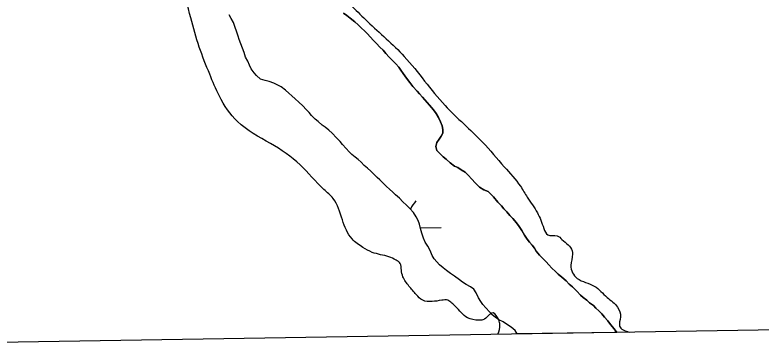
# Model space of a CAD drawing. Extents: x 3855477 to 3893699, y 299188 to 325115.
# Drawn here: x 3889003 to 3889645, y 305089 to 305375 of the extents above; entities that cross this region are included whole.
import ezdxf

# ---------------------------------------------------------------- set-up
doc = ezdxf.new("R2010")
doc.units = 0
for name, color, linetype in [('V-GRID-FRAM', 7, 'Continuous'), ('V-RIVR-EDGE', 7, 'Continuous'), ('V-TOPO-SHOR', 7, 'Continuous'), ('V-WETL-SWMP', 7, 'Continuous')]:
    doc.layers.add(name, color=color, linetype=linetype)

msp = doc.modelspace()

# ---------------------------------------------------------------- linework, layer by layer
at = {"layer": 'V-GRID-FRAM'}
msp.add_lwpolyline([(3859445.33, 322796.98), (3891292.64, 323315.82), (3891596.75, 305135.92), (3859733.58, 304616.82), (3859445.33, 322796.98)], dxfattribs=at)
at = {"layer": 'V-RIVR-EDGE'}
for points in [[(3889441.25, 305609.54), (3889463.11, 305580.94), (3889475.62, 305573.25), (3889483.97, 305568.35), (3889497.5, 305553), (3889512.78, 305535.56), (3889524.58, 305520.91), (3889530.13, 305513.59), (3889536.71, 305502.08), (3889548.52, 305490.57), (3889563.11, 305479.39), (3889573.88, 305471.01), (3889596.48, 305458.08), (3889603.43, 305452.49), (3889615.93, 305442.36), (3889632.94, 305423.87), (3889640.92, 305410.97), (3889647.17, 305403.65), (3889654.12, 305398.76), (3889662.8, 305391.77), (3889680.17, 305375.72), (3889688.85, 305368.04), (3889705.17, 305350.94), (3889721.14, 305335.58), (3889733.29, 305321.98), (3889752.74, 305303.48), (3889761.78, 305296.84), (3889771.51, 305293.34), (3889779.5, 305285.31), (3889788.18, 305276.24), (3889796.85, 305263.69), (3889801.7, 305254.62), (3889810.38, 305245.2), (3889820.8, 305236.82), (3889829.5, 305233.67), (3889838.88, 305224.6), (3889848.25, 305216.22), (3889850.68, 305209.95), (3889850.66, 305201.94), (3889853.43, 305196.36), (3889858.98, 305190.08), (3889865.93, 305186.93), (3889873.58, 305183.09), (3889878.1, 305179.25), (3889881.57, 305175.06), (3889883.28, 305164.26), (3889884.29, 305148.6), (3889885.32, 305141.98), (3889888.44, 305136.4), (3889893.65, 305132.91), (3889896.78, 305132.9), (3889901.66, 305132.89), (3889906.19, 305136.01), (3889910.03, 305139.48), (3889910.73, 305142.96), (3889910.4, 305150.97), (3889911.8, 305151.66), (3889915.97, 305151.3), (3889921.87, 305143.63), (3889931.25, 305135.95), (3889941.34, 305131.75), (3889945.5, 305127.91), (3889949.67, 305121.28), (3889953.82, 305111.53), (3889954.75, 305109.17)], [(3889418.77, 305100.43), (3889420.52, 305108.67), (3889419.48, 305112.85), (3889414.63, 305118.78), (3889405.91, 305112.88), (3889402.43, 305112.54), (3889392.68, 305114.65), (3889382.27, 305124.43), (3889379.14, 305127.22), (3889375.66, 305129.67), (3889370.44, 305129.68), (3889362.09, 305128.65), (3889354.08, 305129.72), (3889348.53, 305134.61), (3889342.28, 305141.93), (3889337.08, 305149.95), (3889335.7, 305155.52), (3889334.67, 305161.44), (3889331.19, 305164.24), (3889324.93, 305167.04), (3889310.67, 305170.9), (3889302.68, 305175.1), (3889293.3, 305182.43), (3889284.98, 305198.81), (3889277.02, 305217.28), (3889269.03, 305224.96), (3889248.55, 305246.25), (3889223.18, 305264.41), (3889194.68, 305283.28), (3889179.07, 305305.25), (3889170.77, 305324.06), (3889161.77, 305347.41), (3889154.52, 305372.49), (3889146.94, 305403.84), (3889145.24, 305420.55), (3889144.57, 305428.56), (3889141.79, 305433.44), (3889136.93, 305436.93), (3889123.36, 305439.4), (3889113.28, 305444.3), (3889098.33, 305453.39), (3889087.92, 305464.56), (3889083.4, 305469.09), (3889078.19, 305471.54), (3889074.01, 305471.55), (3889067.05, 305472.96), (3889064.28, 305476.8), (3889054.21, 305490.05), (3889039.31, 305514.8), (3889029.97, 305540.58), (3889025.15, 305562.53), (3889025.17, 305569.14), (3889029.36, 305576.44), (3889040.86, 305580.94), (3889049.57, 305581.26), (3889060.7, 305579.5), (3889077.39, 305573.19), (3889105.2, 305556.41), (3889121.18, 305543.14)], [(3889121.18, 305543.14), (3889128.82, 305534.42), (3889136.45, 305522.57), (3889142.33, 305509.67), (3889144.39, 305498.18), (3889146.44, 305483.21), (3889147.82, 305476.24), (3889149.88, 305466.84), (3889153.69, 305458.13), (3889159.6, 305453.24), (3889167.59, 305449.74), (3889183.26, 305450.05), (3889194.05, 305448.28), (3889204.48, 305444.08), (3889219.08, 305435.69), (3889227.42, 305430.44), (3889231.94, 305429.74), (3889239.95, 305427.63), (3889247.6, 305427.61), (3889255.25, 305424.46), (3889259.06, 305416.79), (3889279.9, 305394.46), (3889306.64, 305369.33), (3889338.24, 305339.32), (3889373.29, 305297.11), (3889405.59, 305265.7), (3889424.33, 305244.42), (3889438.22, 305227.68), (3889444.11, 305218.26), (3889452.78, 305205.01), (3889458.32, 305191.42), (3889461.79, 305185.84), (3889469.79, 305185.13), (3889473.96, 305181.99), (3889482.64, 305172.22), (3889482.98, 305169.43), (3889481.56, 305159.69), (3889482.94, 305153.42), (3889487.1, 305148.54), (3889501.71, 305141.89), (3889512.82, 305132.11), (3889521.85, 305123.73), (3889524.27, 305115.37), (3889523.55, 305107.37), (3889531.81, 305102.28)]]:
    msp.add_spline(points, degree=3, dxfattribs=at)
at = {"layer": 'V-TOPO-SHOR'}
for points in [[(3889503.2, 305122.77), (3889501.14, 305125.15), (3889497.77, 305127.56), (3889495.44, 305129.68), (3889492.33, 305132.08), (3889490.01, 305134.21), (3889486.65, 305137.39), (3889483.03, 305141.11), (3889480.19, 305143.51), (3889477.61, 305146.42), (3889473.72, 305149.61), (3889470.62, 305152.28), (3889468.29, 305154.4), (3889465.19, 305157.32), (3889462.61, 305160.24), (3889460.29, 305162.63), (3889457.19, 305165.81), (3889454.61, 305168.47), (3889451.78, 305171.91), (3889450.24, 305174.54), (3889448.18, 305176.93), (3889445.86, 305179.58), (3889444.06, 305182.22), (3889441.76, 305185.66), (3889439.46, 305189.62), (3889437.15, 305193.05), (3889434.83, 305196.23), (3889431.74, 305199.93), (3889429.16, 305202.59), (3889426.58, 305205.76), (3889424, 305208.41), (3889421.94, 305210.8), (3889418.85, 305213.98), (3889414.98, 305218.49), (3889412.66, 305220.88), (3889410.33, 305223.26), (3889406.69, 305224.62), (3889403.05, 305227.03), (3889399.44, 305230.48), (3889396.08, 305234.19), (3889393.5, 305236.85), (3889390.66, 305239.77), (3889387.29, 305241.91), (3889384.17, 305243.78), (3889381.31, 305245.13), (3889377.68, 305247.8), (3889374.32, 305250.98), (3889371.74, 305253.11), (3889368.63, 305256.04), (3889366.31, 305258.42), (3889365.31, 305261.84), (3889366.14, 305265.23), (3889368.27, 305268.09), (3889369.88, 305270.68), (3889371.49, 305273.28), (3889371.53, 305276.42), (3889370.79, 305279.57), (3889369.53, 305283.25), (3889367.75, 305286.94), (3889365.7, 305290.37), (3889363.39, 305293.55), (3889360.04, 305297.52), (3889355.91, 305302.03), (3889353.85, 305304.41), (3889351.27, 305307.06), (3889349.21, 305309.45), (3889345.6, 305313.42), (3889343.03, 305316.86), (3889340.2, 305320.57), (3889337.37, 305324.53), (3889335.32, 305327.44), (3889333.52, 305330.09), (3889330.94, 305333), (3889328.36, 305335.65), (3889325.26, 305338.84), (3889322.43, 305341.75), (3889320.11, 305344.67), (3889317.27, 305347.33), (3889314.43, 305350.5), (3889311.59, 305353.16), (3889308.75, 305356.08), (3889306.43, 305358.73), (3889303.84, 305361.38), (3889301.26, 305363.77), (3889298.42, 305366.43), (3889295.57, 305369.09), (3889291.69, 305372.28), (3889288.84, 305374.42), (3889285.99, 305376.55)], [(3889521.3, 305102.1), (3889518.93, 305105.27), (3889515.58, 305108.99), (3889513.52, 305111.89), (3889510.43, 305115.08), (3889508.11, 305117.99), (3889505.53, 305120.64), (3889503.2, 305122.77)]]:
    msp.add_lwpolyline(points, dxfattribs=at)
at = {"layer": 'V-WETL-SWMP'}
for p, q in [((3889189.32, 305371.86), (3889187.53, 305375.02)), ((3889285.99, 305376.55), (3889288.84, 305374.42)), ((3889288.84, 305374.42), (3889291.69, 305372.28)), ((3889291.69, 305372.28), (3889295.57, 305369.09)), ((3889191.11, 305368.43), (3889189.32, 305371.86)), ((3889192.37, 305365.01), (3889191.11, 305368.43)), ((3889295.57, 305369.09), (3889298.42, 305366.43)), ((3889298.42, 305366.43), (3889301.26, 305363.78)), ((3889194.14, 305360.27), (3889192.37, 305365.01)), ((3889195.14, 305356.85), (3889194.14, 305360.27)), ((3889301.26, 305363.78), (3889303.85, 305361.38)), ((3889303.85, 305361.38), (3889306.43, 305358.73)), ((3889196.14, 305353.96), (3889195.14, 305356.85)), ((3889197.66, 305350.27), (3889196.14, 305353.96)), ((3889306.43, 305358.73), (3889308.75, 305356.08)), ((3889308.75, 305356.08), (3889311.59, 305353.16)), ((3889311.59, 305353.16), (3889314.43, 305350.5)), ((3889198.92, 305346.33), (3889197.66, 305350.27)), ((3889314.43, 305350.5), (3889317.27, 305347.32)), ((3889317.27, 305347.32), (3889320.11, 305344.67)), ((3889200.44, 305342.64), (3889198.92, 305346.33)), ((3889201.69, 305338.7), (3889200.44, 305342.64)), ((3889320.11, 305344.67), (3889322.43, 305341.76)), ((3889322.43, 305341.76), (3889325.26, 305338.84)), ((3889203.48, 305335.27), (3889201.69, 305338.7)), ((3889205, 305331.85), (3889203.48, 305335.27)), ((3889325.26, 305338.84), (3889328.36, 305335.65)), ((3889328.36, 305335.65), (3889330.94, 305333)), ((3889206.53, 305328.68), (3889205, 305331.85)), ((3889209.1, 305325.25), (3889206.53, 305328.68)), ((3889330.94, 305333), (3889333.52, 305330.08)), ((3889333.52, 305330.08), (3889335.32, 305327.44)), ((3889335.32, 305327.44), (3889337.37, 305324.53)), ((3889211.16, 305322.86), (3889209.1, 305325.25)), ((3889214.53, 305319.94), (3889211.16, 305322.86)), ((3889337.37, 305324.53), (3889340.2, 305320.57)), ((3889218.44, 305318.57), (3889214.53, 305319.94)), ((3889221.83, 305317.74), (3889218.44, 305318.57)), ((3889226, 305316.38), (3889221.83, 305317.74)), ((3889228.86, 305315.03), (3889226, 305316.38)), ((3889232.24, 305313.15), (3889228.86, 305315.03)), ((3889340.2, 305320.57), (3889343.03, 305316.86)), ((3889343.03, 305316.86), (3889345.6, 305313.43)), ((3889235.86, 305310.48), (3889232.24, 305313.15)), ((3889238.97, 305307.82), (3889235.86, 305310.48)), ((3889345.6, 305313.43), (3889349.21, 305309.45)), ((3889349.21, 305309.45), (3889351.27, 305307.06)), ((3889241.55, 305305.43), (3889238.97, 305307.82)), ((3889244.4, 305302.77), (3889241.55, 305305.43)), ((3889247.5, 305300.11), (3889244.4, 305302.77)), ((3889351.27, 305307.06), (3889353.85, 305304.41)), ((3889353.85, 305304.41), (3889355.91, 305302.03)), ((3889355.91, 305302.03), (3889360.04, 305297.52)), ((3889250.86, 305296.92), (3889247.5, 305300.11)), ((3889253.7, 305293.74), (3889250.86, 305296.92)), ((3889360.04, 305297.52), (3889363.39, 305293.55)), ((3889256.28, 305291.09), (3889253.7, 305293.74)), ((3889258.34, 305288.44), (3889256.28, 305291.09)), ((3889363.39, 305293.55), (3889365.7, 305290.37)), ((3889365.7, 305290.37), (3889367.75, 305286.94)), ((3889261.44, 305285.52), (3889258.34, 305288.44)), ((3889264.03, 305283.39), (3889261.44, 305285.52)), ((3889267.65, 305280.2), (3889264.03, 305283.39)), ((3889367.75, 305286.94), (3889369.53, 305283.25)), ((3889369.53, 305283.25), (3889370.79, 305279.57)), ((3889270.25, 305278.59), (3889267.65, 305280.2)), ((3889273.35, 305275.93), (3889270.25, 305278.59)), ((3889276.19, 305273.28), (3889273.35, 305275.93)), ((3889370.79, 305279.57), (3889371.53, 305276.42)), ((3889371.53, 305276.42), (3889371.49, 305273.28)), ((3889279.81, 305269.3), (3889276.19, 305273.28)), ((3889282.9, 305266.12), (3889279.81, 305269.3)), ((3889369.88, 305270.68), (3889368.27, 305268.09)), ((3889371.49, 305273.28), (3889369.88, 305270.68)), ((3889284.96, 305263.73), (3889282.9, 305266.12)), ((3889288.32, 305260.28), (3889284.96, 305263.73)), ((3889366.14, 305265.23), (3889365.31, 305261.84)), ((3889368.27, 305268.09), (3889366.14, 305265.23)), ((3889290.9, 305257.37), (3889288.32, 305260.28)), ((3889293.22, 305254.98), (3889290.9, 305257.37)), ((3889365.31, 305261.84), (3889366.31, 305258.42)), ((3889366.31, 305258.42), (3889368.63, 305256.04)), ((3889295.81, 305252.85), (3889293.22, 305254.98)), ((3889298.4, 305250.72), (3889295.81, 305252.85)), ((3889301.25, 305248.32), (3889298.4, 305250.72)), ((3889368.63, 305256.04), (3889371.73, 305253.11)), ((3889371.73, 305253.11), (3889374.32, 305250.98)), ((3889374.32, 305250.98), (3889377.68, 305247.8)), ((3889303.83, 305245.67), (3889301.25, 305248.32)), ((3889306.67, 305243.27), (3889303.83, 305245.67)), ((3889377.68, 305247.8), (3889381.31, 305245.13)), ((3889381.31, 305245.13), (3889384.17, 305243.78)), ((3889384.17, 305243.78), (3889387.29, 305241.91)), ((3889309.52, 305240.62), (3889306.67, 305243.27)), ((3889312.1, 305238.23), (3889309.52, 305240.62)), ((3889314.94, 305235.31), (3889312.1, 305238.23)), ((3889387.29, 305241.91), (3889390.66, 305239.77)), ((3889390.66, 305239.77), (3889393.5, 305236.85)), ((3889317.27, 305233.18), (3889314.94, 305235.31)), ((3889319.6, 305231.05), (3889317.27, 305233.18)), ((3889322.95, 305227.6), (3889319.6, 305231.05)), ((3889393.5, 305236.85), (3889396.08, 305234.19)), ((3889396.08, 305234.19), (3889399.44, 305230.48)), ((3889325.54, 305225.21), (3889322.95, 305227.6)), ((3889328.38, 305222.56), (3889325.54, 305225.21)), ((3889399.44, 305230.48), (3889403.05, 305227.03)), ((3889403.05, 305227.03), (3889406.69, 305224.62)), ((3889406.69, 305224.62), (3889410.33, 305223.26)), ((3889330.71, 305220.43), (3889328.38, 305222.56)), ((3889334.07, 305217.5), (3889330.71, 305220.43)), ((3889410.33, 305223.26), (3889412.66, 305220.88)), ((3889412.66, 305220.88), (3889414.98, 305218.49)), ((3889414.98, 305218.49), (3889418.85, 305213.98)), ((3889336.91, 305214.32), (3889334.07, 305217.5)), ((3889340.27, 305211.4), (3889336.91, 305214.32)), ((3889418.85, 305213.98), (3889421.94, 305210.8)), ((3889343.11, 305208.48), (3889340.27, 305211.4)), ((3889346.2, 305205.03), (3889343.11, 305208.48)), ((3889421.94, 305210.8), (3889424, 305208.42)), ((3889424, 305208.42), (3889426.59, 305205.76)), ((3889426.59, 305205.76), (3889429.16, 305202.59)), ((3889348.51, 305201.34), (3889346.2, 305205.03)), ((3889350.04, 305198.17), (3889348.51, 305201.34)), ((3889429.16, 305202.59), (3889431.74, 305199.93)), ((3889431.74, 305199.93), (3889434.83, 305196.23)), ((3889351.3, 305195.02), (3889350.04, 305198.17)), ((3889352.04, 305191.34), (3889351.3, 305195.02)), ((3889434.83, 305196.23), (3889437.15, 305193.05)), ((3889437.15, 305193.05), (3889439.45, 305189.62)), ((3889351.94, 305191.85), (3889370.1, 305192.15)), ((3889353.29, 305187.4), (3889352.04, 305191.34)), ((3889354.81, 305183.19), (3889353.29, 305187.4)), ((3889439.45, 305189.62), (3889441.76, 305185.66)), ((3889356.33, 305179.76), (3889354.81, 305183.19)), ((3889358.38, 305176.33), (3889356.33, 305179.76)), ((3889441.76, 305185.66), (3889444.06, 305182.22)), ((3889444.06, 305182.22), (3889445.86, 305179.58)), ((3889445.86, 305179.58), (3889448.18, 305176.93)), ((3889360.42, 305172.38), (3889358.38, 305176.33)), ((3889448.18, 305176.93), (3889450.24, 305174.55)), ((3889450.24, 305174.55), (3889451.78, 305171.91)), ((3889362.19, 305168.16), (3889360.42, 305172.38)), ((3889363.98, 305165.26), (3889362.19, 305168.16)), ((3889451.78, 305171.91), (3889454.61, 305168.47)), ((3889454.61, 305168.47), (3889457.19, 305165.81)), ((3889366.3, 305162.61), (3889363.98, 305165.26)), ((3889368.63, 305160.22), (3889366.3, 305162.61)), ((3889371.73, 305157.56), (3889368.63, 305160.22)), ((3889457.19, 305165.81), (3889460.29, 305162.63)), ((3889460.29, 305162.63), (3889462.61, 305160.24)), ((3889462.61, 305160.24), (3889465.19, 305157.32)), ((3889374.58, 305155.16), (3889371.73, 305157.56)), ((3889377.95, 305152.76), (3889374.58, 305155.16)), ((3889465.19, 305157.32), (3889468.29, 305154.4)), ((3889468.29, 305154.4), (3889470.62, 305152.28)), ((3889381.58, 305150.36), (3889377.95, 305152.76)), ((3889385.73, 305147.16), (3889381.58, 305150.36)), ((3889470.62, 305152.28), (3889473.72, 305149.61)), ((3889473.72, 305149.61), (3889477.61, 305146.42)), ((3889388.32, 305145.29), (3889385.73, 305147.16)), ((3889391.43, 305143.15), (3889388.32, 305145.29)), ((3889395.33, 305141.27), (3889391.43, 305143.15)), ((3889398.18, 305139.13), (3889395.33, 305141.27)), ((3889477.61, 305146.42), (3889480.19, 305143.51)), ((3889480.19, 305143.51), (3889483.03, 305141.11)), ((3889483.03, 305141.11), (3889486.65, 305137.4)), ((3889400.23, 305135.96), (3889398.18, 305139.13)), ((3889402.01, 305131.75), (3889400.23, 305135.96)), ((3889486.65, 305137.4), (3889490.01, 305134.21)), ((3889404.06, 305128.58), (3889402.01, 305131.75)), ((3889405.86, 305125.94), (3889404.06, 305128.58)), ((3889490.01, 305134.21), (3889492.33, 305132.08)), ((3889492.33, 305132.08), (3889495.44, 305129.68)), ((3889495.44, 305129.68), (3889497.77, 305127.56)), ((3889408.44, 305123.28), (3889405.86, 305125.94)), ((3889411.53, 305119.84), (3889408.44, 305123.28)), ((3889497.77, 305127.56), (3889501.14, 305125.15)), ((3889501.14, 305125.15), (3889503.2, 305122.77)), ((3889503.2, 305122.77), (3889505.53, 305120.64)), ((3889413.85, 305117.19), (3889411.53, 305119.84)), ((3889416.44, 305115.06), (3889413.85, 305117.19)), ((3889505.53, 305120.64), (3889508.11, 305117.99)), ((3889508.11, 305117.99), (3889510.43, 305115.08)), ((3889419.55, 305112.92), (3889416.44, 305115.06)), ((3889423.45, 305111.04), (3889419.55, 305112.92)), ((3889427.09, 305108.63), (3889423.45, 305111.04)), ((3889510.43, 305115.08), (3889513.52, 305111.89)), ((3889513.52, 305111.89), (3889515.58, 305108.99)), ((3889515.58, 305108.99), (3889518.93, 305105.27)), ((3889430.2, 305106.49), (3889427.09, 305108.63)), ((3889433.56, 305103.83), (3889430.2, 305106.49)), ((3889435.27, 305100.7), (3889433.56, 305103.83)), ((3889518.93, 305105.27), (3889521.3, 305102.1)), ((3889521.3, 305102.1), (3889435.27, 305100.7))]:
    msp.add_line(p, q, dxfattribs=at)
msp.add_arc((3889375.34, 305192.71), 35.25, 140.16154, 154.33836, dxfattribs=at)

doc.saveas('drawing.dxf')
